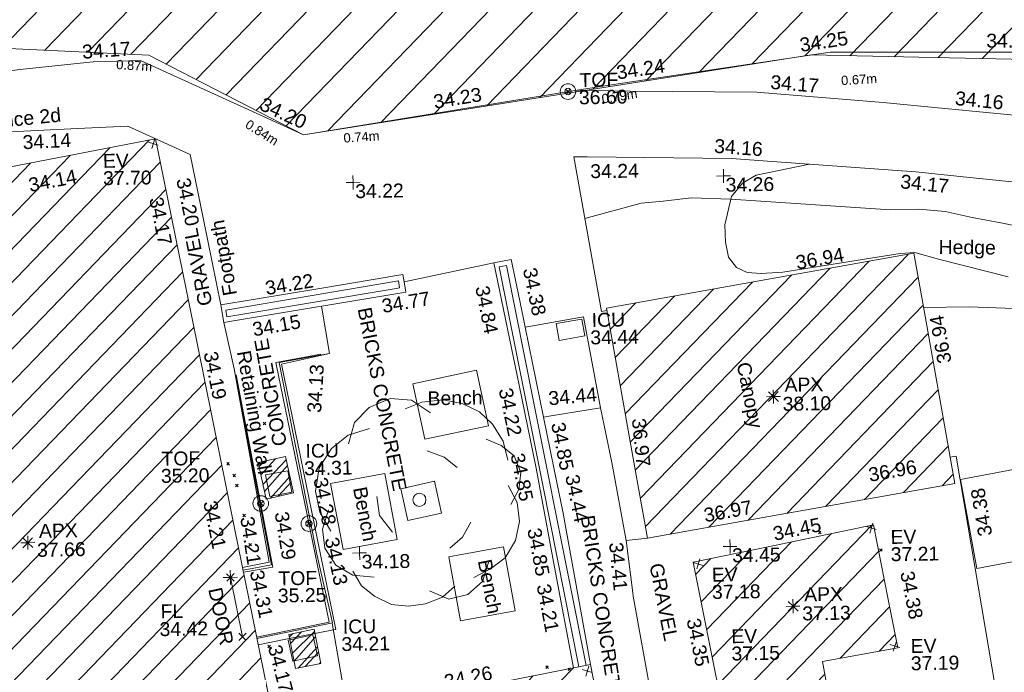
# Model space of a CAD drawing. Header units: millimetres. Extents: x -290717 to 520720, y -103372 to 287762.
# Tile 342 of 375: x 234560 to 261136, y 245650 to 263259. Entities that reach past the tile are written whole.
import ezdxf

# ---------------------------------------------------------------- set-up
doc = ezdxf.new("R2010")
doc.units = ezdxf.units.MM
for name, pattern in [('IMPORT-HIDDEN2 _3_', [4762.5, 3175, -1587.5]), ('IMPORT-UG_ELEC_LV_QLB2 _2_', [2700, 1500, -300.0000000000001, 0, -250, 150, -300.0000000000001, 0, -200]), ('IMPORT-UG_ELEC_STREET LIGHTING_QLB2 _2_', [2700, 1500, -300.0000000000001, 0, -250, 150, -300.0000000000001, 0, -200])]:
    doc.linetypes.add(name, pattern=pattern)
for name, color, linetype, lineweight, true_color in [('00__TOPO__TOP_OF_FENCE_SYMBOL', 7, 'Continuous', 9, 0x666666), ('00_TOPO_APEX_BUILDING', 7, 'Continuous', 9, 0x666666), ('00_TOPO_EAVE', 7, 'Continuous', 9, 0x666666), ('00_TOPO_LEVEL_FLOOR', 7, 'Continuous', 9, 0x666666), ('00_TOPO_TREE', 7, 'Continuous', 9, 0x666666), ('00_UAV_APEX_BUILDING', 7, 'Continuous', 9, 0x666666), ('00_UAV_BUILDING_CANOPY', 7, 'Continuous', 9, 0xff7fff), ('00_UAV_BUILDING_HATCH', 7, 'Continuous', 9, 0x999999), ('00_UAV_BUILDING_OUTLINE', 5, 'Continuous', 9, 0x0000ff), ('00_UAV_CONCRETE', 9, 'Continuous', 9, 0x808080), ('00_UAV_EAVE', 7, 'Continuous', 9, 0x666666), ('00_UAV_FENCE', 7, 'Continuous', 9, 0x264c2f), ('00_UAV_FENCE_2D', 7, 'Continuous', 9, 0x264c2f), ('00_UAV_FOOTPATH', 7, 'Continuous', 9, 0xa50000), ('00_UAV_FORM_LINES', 7, 'Continuous', 9, 0x666666), ('00_UAV_FURN_BENCH', 7, 'Continuous', 9, 0x999999), ('00_UAV_HEDGE', 7, 'Continuous', 9, 0x52a552), ('00_UAV_INT_DOOR', 7, 'Continuous', 9, 0x7f4f3f), ('00_UAV_LEVEL_FLOOR', 7, 'Continuous', 9, 0x666666), ('00_UAV_LEVEL_SPOT', 7, 'Continuous', 9, 0x666666), ('00_UAV_SERV_IC', 5, 'Continuous', 9, 0x0000ff), ('00_UAV_SLOPE_BOTTOM', 30, 'Continuous', 9, 0xff7f00), ('00_UAV_TOP_OF_FENCE', 6, 'Continuous', 9, 0xff00ff), ('00_UAV_WALL_RETAINING', 7, 'Continuous', 9, 0x7c00a5), ('12333-PUM-2D-U-0001-C01 - Rev2_REVIT IMPORT_dwg', 7, 'Continuous', 9, 0x767676), ('PUM-CHAMBER EXTENTS', 6, 'IMPORT-HIDDEN2 _3_', 9, 0xff00ff), ('PUM-ELECTRIC-LV-QLB2', 1, 'IMPORT-UG_ELEC_LV_QLB2 _2_', 9, 0xff0000), ('PUM-UNABLE TO SURVEY', 190, 'Continuous', 9, 0x7f00ff)]:
    doc.layers.add(name, color=color, linetype=linetype, lineweight=lineweight, true_color=true_color)
for name, color, linetype, lineweight in [('00_UAV_CONTAINER', 7, 'Continuous', 9), ('00_UAV_SURFACE', 7, 'Continuous', 9), ('00_UAV_SURVEY_TEXT', 7, 'Continuous', 9), ('GEN-TEXT', 7, 'Continuous', 9)]:
    doc.layers.add(name, color=color, linetype=linetype, lineweight=lineweight)
doc.styles.add('Arial_1', font='arial.ttf', dxfattribs={"height": 250})
doc.styles.add('Swis721 Lt BT_2', font='swissl.ttf', dxfattribs={"height": 375})
pattern_1 = [(45, (-533641079.65, -725615854.3560001), (-265.1650429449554, 265.1650429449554), []), (45, (-533640902.873, -725615854.3560001), (-265.1650429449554, 265.1650429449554), [])]
pattern_2 = [(45, (0, 0), (-441.9417382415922, 441.9417382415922), [])]

# ---------------------------------------------------------------- blocks, each defined once
blk = doc.blocks.new('12333-PUM-2D-U-0001-C01 - Rev2_REVIT IMPORT_dwg_CONIFEROUS_TREE-2077251-Site Location Plan Existing')
at = {"layer": '00_TOPO_TREE', "color": 254, "true_color": 0xcccccc, "flags": 128}
for points in [[(-1889.403682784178, 1545.875740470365), (-1717.639711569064, 2118.422311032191), (-1316.857112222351, 2519.204910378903), (-744.3105416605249, 2748.223538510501), (-171.763971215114, 2690.968881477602), (343.5279423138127, 2347.440939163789)], [(-343.5279423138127, 2461.950253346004), (114.5093140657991, 2633.714224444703), (687.0558846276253, 2690.968881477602), (1202.347798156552, 2576.459567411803), (1660.385054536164, 2347.440939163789), (2003.912996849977, 2003.912996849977), (2290.18628213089, 1545.875740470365), (2404.695596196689, 1030.583826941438)], [(-2404.695596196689, -801.5651986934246), (-2690.968881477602, -286.2732852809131), (-2805.478195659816, 286.2732852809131), (-2690.968881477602, 916.0745128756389), (-2347.440939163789, 1431.36642628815), (-1889.403682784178, 1774.894368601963), (-1316.857112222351, 1946.658339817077)], [(1832.149025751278, 1603.130397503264), (2232.93162509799, 1431.36642628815), (2576.459567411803, 1145.093141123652), (2748.223538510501, 687.0558846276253), (2690.968881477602, 229.0186282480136), (2461.950253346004, -171.763971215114)], [(229.0186282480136, 1316.857112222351), (687.0558846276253, 1145.093141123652), (1030.583826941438, 858.8198558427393)], [(2404.695596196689, 343.5279423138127), (2633.714224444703, -114.5093140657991), (2690.968881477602, -629.8012275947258), (2576.459567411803, -1145.093141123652), (2290.18628213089, -1603.130397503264), (1889.403682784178, -1889.403682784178), (1431.36642628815, -2118.422311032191)], [(-744.3105416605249, -858.8198558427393), (-1087.838483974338, -400.7825993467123), (-1145.093141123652, 114.5093140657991)], [(-1259.602455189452, -2061.167653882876), (-1832.149025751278, -2003.912996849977), (-2290.18628213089, -1717.639711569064), (-2576.459567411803, -1259.602455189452), (-2633.714224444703, -744.3105416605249), (-2461.950253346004, -229.0186282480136)], [(1374.111769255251, -629.8012275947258), (1145.093141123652, -1030.583826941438), (801.5651986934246, -1316.857112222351)], [(1832.149025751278, -1717.639711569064), (1660.385054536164, -2232.93162509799), (1259.602455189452, -2576.459567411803), (744.3105416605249, -2690.968881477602), (229.0186282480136, -2461.950253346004)], [(916.0745128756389, -2347.440939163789), (572.5465705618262, -2633.714224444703), (114.5093140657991, -2805.478195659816), (-343.5279423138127, -2862.732852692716), (-801.5651986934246, -2805.478195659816), (-1259.602455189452, -2576.459567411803), (-1603.130397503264, -2290.18628213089), (-1832.149025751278, -1889.403682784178)]]:
    blk.add_lwpolyline(points, dxfattribs=at)
at = {"layer": '00_TOPO_TREE', "color": 254, "true_color": 0xcccccc}
blk.add_circle((0, 0), 176.6246020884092, dxfattribs=at)
blk = doc.blocks.new('12333-PUM-2D-U-0001-C01 - Rev2_REVIT IMPORT_dwg_MSL_Apex_SYM-2077252-Site Location Plan Existing')
at = {"layer": '00_TOPO_APEX_BUILDING', "color": 254, "true_color": 0xcccccc, "flags": 128}
for points in [[(0, -500.8627267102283), (0, 0), (-500.8627267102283, 0)], [(354.163430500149, 354.1634305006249), (0, 0), (-354.1634305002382, 354.1634305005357)], [(354.1634305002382, -354.1634305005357), (0, 0), (-354.163430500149, -354.1634305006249)], [(500.8627267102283, 0), (0, 0), (0, 500.8627267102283)]]:
    blk.add_lwpolyline(points, dxfattribs=at)
blk = doc.blocks.new('12333-PUM-2D-U-0001-C01 - Rev2_REVIT IMPORT_dwg_MSL_Eaves_SYM_1-V74-Site Location Plan Existing')
at = {"layer": '00_TOPO_EAVE', "color": 254, "true_color": 0xcccccc}
for p, q in [((356.5791934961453, -116.0873754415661), (-356.5791934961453, 116.0873754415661)), ((-116.0873754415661, -356.5791934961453), (116.0873754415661, 356.5791934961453))]:
    blk.add_line(p, q, dxfattribs=at)
blk = doc.blocks.new('12333-PUM-2D-U-0001-C01 - Rev2_REVIT IMPORT_dwg_MSL_Node_LineworkTOF-2077248-Site Location Plan Existing')
at = {"layer": '00__TOPO__TOP_OF_FENCE_SYMBOL', "color": 254, "true_color": 0xcccccc, "flags": 128}
for points in [[(165.3591892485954, 165.3591892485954), (0, 0), (-165.3591892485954, 165.3591892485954)], [(165.3591892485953, -165.3591892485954), (0, 0), (-165.3591892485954, -165.3591892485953)]]:
    blk.add_lwpolyline(points, dxfattribs=at)
at = {"layer": '00__TOPO__TOP_OF_FENCE_SYMBOL', "color": 254, "true_color": 0xcccccc}
for radius in [562.5594001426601, 233.853208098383]:
    blk.add_circle((0, 0), radius, dxfattribs=at)
blk = doc.blocks.new('12333-PUM-2D-U-0001-C01 - Rev2_REVIT IMPORT_dwg_MSL_FLlvl_SYM-V141-Site Location Plan Existing')
at = {"layer": '00_TOPO_LEVEL_FLOOR', "color": 254, "true_color": 0xcccccc, "flags": 128}
for points in [[(0, -38.9261101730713), (0, 0), (-38.9261101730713, 0)], [(38.9261101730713, 0), (0, 0), (0, 38.9261101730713)]]:
    blk.add_lwpolyline(points, dxfattribs=at)
blk = doc.blocks.new('12333-PUM-2D-U-0001-C01 - Rev2_REVIT IMPORT_dwg_MSL_Node_Linework-V165-Site Location Plan Existing')
at = {"layer": '00_UAV_INT_DOOR', "color": 9, "true_color": 0xd4c4bf, "flags": 128}
for points in [[(530.3860888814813, 530.3860888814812), (0, 0), (-530.3860888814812, 530.3860888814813)], [(530.3860888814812, -530.3860888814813), (0, 0), (-530.3860888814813, -530.3860888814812)]]:
    blk.add_lwpolyline(points, dxfattribs=at)
blk = doc.blocks.new('12333-PUM-2D-U-0001-C01 - Rev2_REVIT IMPORT_dwg_UAV-2077255-Site Location Plan Existing')
at = {"layer": '00_UAV_LEVEL_SPOT', "color": 254, "true_color": 0xcccccc, "flags": 128}
for points in [[(0, -500.0000000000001), (0, 0), (-500.0000000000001, 0)], [(500.0000000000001, 0), (0, 0), (0, 500.0000000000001)]]:
    blk.add_lwpolyline(points, dxfattribs=at)
blk = doc.blocks.new('12333-PUM-2D-U-0001-C01 - Rev2_REVIT IMPORT_dwg_MGS62954_T2_Galway_ITM_3d_Rev1-2077680-Site Location Plan Existing')
at = {"layer": '00_UAV_BUILDING_HATCH', "true_color": 0xcccccc}
h = blk.add_hatch(dxfattribs=at)
h.set_pattern_fill('FP_1', color=254, style=0, pattern_type=2)
h.set_pattern_definition(pattern_2)
h.paths.add_polyline_path([(534124497.0780003, 725775488.5585), (534146780.0780002, 725779531.5585002), (534146621.0780001, 725780328.5585), (534183857.1075, 725787049.1125003), (534184497.1075001, 725783702.1125), (534202575.1075001, 725786975.1125001), (534201976.1075, 725790381.1125002), (534239197.0865, 725797194.0905001), (534239338.0865, 725796376.0905), (534261663.0865001, 725800388.0905), (534259564.2060555, 725811742.1253059), (534258677.2803518, 725812121.8622999), (534251257.0865, 725810806.0905002), (534250975.0865, 725812184.0905002), (534249213.0865, 725811873.0905002), (534249448.0865, 725810468.0905002), (534244617.0865, 725809642.0905), (534241121.0865001, 725828862.0905), (534229957.0865001, 725826793.0905), (534233411.0865, 725807582.0905), (534221779.0865001, 725805445.0905001), (534220752.0865, 725810867.0905), (534215719.0865001, 725809946.0905), (534216316.0865, 725806625.0905), (534217076.0865, 725806760.0905001), (534217446.0865, 725804662.0905001), (534205756.3195, 725802533.209), (534204628.3195001, 725808845.209), (534205810.3195, 725809078.2090002), (534204970.3195, 725813494.209), (534194424.3195001, 725811546.2090001), (534194268.3195001, 725812372.2090002), (534192207.3194999, 725812030.2090001), (534192421.3195001, 725810057.2090002), (534184208.6855001, 725808590.6470003), (534184063.6855001, 725809679.6470001), (534175719.6855001, 725808111.6470001), (534177568.6855001, 725797421.6470002), (534162796.3485001, 725794713.2465), (534162440.3485001, 725796856.2465003), (534164478.3485, 725797191.2465), (534163879.3485, 725800515.2465003), (534159002.3485, 725799595.2465), (534159605.3485, 725796262.2465003), (534160352.3485, 725796441.2465003), (534160696.3485, 725794215.2465001), (534156777.3485, 725793541.2465), (534156175.3485, 725796880.2465001), (534147633.3485, 725795342.2464999), (534144688.0165, 725811270.4695), (534133601.7440001, 725809323.8415002), (534137148.0780001, 725790044.5585), (534122321.078, 725787372.5585), (534123537.0795538, 725780731.4911917)])
h = blk.add_hatch(dxfattribs=at)
h.set_pattern_fill('FP_1', color=254, style=0, pattern_type=2)
h.set_pattern_definition(pattern_2)
h.paths.add_polyline_path([(534157776.0361955, 725800261.4749172), (534166101.0361954, 725801596.4749173), (534165102.3485, 725807824.2465003), (534156777.3485001, 725806489.2465), (534157718.9044358, 725800617.7460032)])
at = {"layer": '00_UAV_BUILDING_CANOPY', "color": 254, "true_color": 0xcccccc, "flags": 128}
blk.add_lwpolyline([(534156777.3485001, 725806489.2465001), (534161714.2673387, 725807280.9325843), (534165102.3485002, 725807824.2465001), (534165350.719378, 725806275.4168683), (534166101.0361955, 725801596.4749174), (534165843.0836118, 725801555.1095481), (534160906.1647732, 725800763.423464), (534157776.0361955, 725800261.4749172), (534157486.3001632, 725802068.2557932)], close=True, dxfattribs=at)
at = {"layer": '00_UAV_BUILDING_OUTLINE', "color": 254, "true_color": 0xcccccc, "flags": 128}
for points in [[(534140425.9638073, 725810522.0997385), (534144688.0165, 725811270.4695), (534144810.3287712, 725810609.0102379), (534145719.4709466, 725805692.4102397), (534146628.6131216, 725800775.8102412), (534147537.7552969, 725795859.2102427)], [(534152036.7439331, 725796135.0844977), (534156175.3484999, 725796880.2465), (534156316.3575423, 725796098.1382071)], [(534159605.3485, 725796262.2465), (534159533.3659523, 725796660.1201845), (534159002.3485, 725799595.2465001), (534160983.0504228, 725799968.8872156), (534163879.3485, 725800515.2465001), (534164243.0956416, 725798496.7231307), (534164478.3485, 725797191.2465), (534162440.3485001, 725796856.2465001), (534162703.7183129, 725795270.8490032)]]:
    blk.add_lwpolyline(points, dxfattribs=at)
at = {"layer": '00_UAV_CONCRETE', "color": 254, "true_color": 0xcccccc}
blk.add_line((534146445.6943952, 725806284.8453463), (534146705.3485, 725805023.2464999), dxfattribs=at)
at = {"layer": '00_UAV_CONCRETE', "color": 254, "true_color": 0xcccccc, "flags": 128}
for points in [[(534151326.621761, 725807298.5762748), (534151368.6943952, 725807014.845346), (534146706.721158, 725806323.5513258), (534146445.6943952, 725806284.8453465), (534146375.3485, 725806759.2465001)], [(534149277.5207594, 725805392.4296577), (534147978.8416805, 725805129.9456166), (534148652.8637856, 725801517.5129695), (534149318.7889919, 725797948.4757862), (534149258.1452529, 725797937.2153114), (534147971.4682099, 725797705.2875252), (534147221.3928794, 725797570.0839696)], [(534159605.3485, 725796262.2465), (534159633.3485, 725796101.2465001), (534157832.3485, 725795822.2465), (534157367.3485, 725798707.2465), (534157357.5401101, 725798796.112876), (534157201.3485, 725800211.2465001), (534157776.0361955, 725800261.4749172)]]:
    blk.add_lwpolyline(points, dxfattribs=at)
blk.add_lwpolyline([(534152226.6855001, 725801037.6470002), (534151314.6855, 725800852.6470003), (534151139.6597506, 725801715.4766399), (534152051.6597508, 725801900.47664)], close=True, dxfattribs=at)
at = {"layer": '00_UAV_CONTAINER', "color": 254, "true_color": 0xcccccc, "flags": 128}
blk.add_lwpolyline([(534166250.4339115, 725801696.3150328), (534172169.6855, 725802710.6470002), (534172582.778212, 725800304.3210847), (534166652.778212, 725799286.3210847)], close=True, dxfattribs=at)
at = {"layer": '00_UAV_FENCE', "color": 254, "true_color": 0xcccccc, "flags": 128}
for points in [[(534138256.2505002, 725812895.8240001), (534141063.2505001, 725813203.824), (534142514.8148212, 725813330.0469844), (534143041.2505001, 725813375.8240001), (534144319.2505002, 725813393.824), (534147200.8488337, 725812018.0803996), (534148682.2505001, 725811310.8239999), (534152005.665844, 725811793.8151472), (534155917.159, 725812362.2715), (534156955.4596654, 725812500.050565), (534161912.0048158, 725813157.7677164), (534162933.1590001, 725813293.2715), (534166899.4387242, 725813223.2268249), (534167916.1589999, 725813205.2715001)], [(534147183.0372826, 725797777.5093117), (534149146.6855001, 725798150.6470002), (534148686.6855001, 725800604.6470002), (534148593.5396683, 725801099.8020198), (534147825.6855001, 725805181.6470002), (534148658.6328973, 725805316.1686844), (534149051.6855001, 725805379.6470002)], [(534146753.3485047, 725804864.1830419), (534147606.1897226, 725799938.6339011), (534147654.9809395, 725799656.8422477), (534146858.3270685, 725799533.5275478)]]:
    blk.add_lwpolyline(points, dxfattribs=at)
at = {"layer": '00_UAV_FOOTPATH', "color": 254, "true_color": 0xcccccc, "flags": 128}
for points in [[(534156035.3485, 725812383.2465), (534157518.3485, 725812330.2465001), (534160940.3485, 725812244.2465), (534161032.6836349, 725812235.068904), (534164341.3195001, 725811906.2090001), (534166005.4595491, 725811716.809982), (534169648.3195001, 725811302.2090001)], [(534153762.3485, 725807764.2465001), (534151326.621761, 725807298.5762748), (534151298.3485001, 725807489.2465), (534148996.2611949, 725807147.884783), (534146375.3485, 725806759.2465001), (534145943.4317635, 725809069.2651187), (534145614.2505001, 725810829.824), (534143949.2505003, 725811624.8240001), (534142586.4338306, 725811581.6919957), (534140216.0941732, 725811506.6727339)], [(534181157.5872691, 725809925.162872), (534180360.159, 725809781.2715), (534176232.2384698, 725809064.5372256), (534175430.1590001, 725808925.2715), (534171263.6615101, 725809327.2328229), (534169615.159, 725809486.2715001), (534166295.5812912, 725809888.0993348), (534165187.159, 725810022.2715001), (534161319.0720394, 725810367.6085664), (534160225.159, 725810465.2715), (534156325.9032659, 725810580.7099922), (534155969.1590002, 725810591.2715001), (534156639.3485, 725806401.2465001), (534156787.1384279, 725806428.1969497)]]:
    blk.add_lwpolyline(points, dxfattribs=at)
at = {"layer": '00_UAV_FORM_LINES', "color": 254, "true_color": 0xcccccc, "flags": 128}
for points in [[(534176798.6855001, 725799691.6470001), (534175857.6855001, 725804793.6470001), (534175691.6855001, 725805424.6470001), (534175476.6855001, 725805954.6470002), (534175176.6855001, 725806388.6470001), (534174856.6855, 725806664.6470001), (534174377.6855001, 725806961.6470001), (534172545.9977092, 725807470.0779607), (534167457.6855, 725808609.6470001), (534166691.6855001, 725808766.6470002), (534165962.6855001, 725808936.647), (534165256.6855001, 725809013.6470002), (534164486.6855, 725809009.6470002), (534160181.8393245, 725809367.2946676), (534159119.6855001, 725809428.6470002), (534158357.6855001, 725809352.6470002), (534157761.6855, 725809307.6470002), (534156236.693498, 725808918.6457199)], [(534165337.2367531, 725806359.4939106), (534166562.6855, 725806349.6470001), (534171183.6855001, 725806103.6470001), (534171595.6855001, 725805976.6470001), (534171932.6855001, 725805823.6470002), (534172350.6855001, 725805606.6470001), (534172704.6855, 725805307.6470002), (534172943.6855001, 725804953.6470002), (534173137.6855001, 725804533.6470001), (534173332.6855001, 725803988.6470001), (534173552.6855001, 725803367.6470002), (534173899.6855001, 725802748.6470001), (534174253.6855001, 725802324.6470001), (534174652.6855, 725801966.6470002), (534175090.6855001, 725801496.6470002), (534175335.6855001, 725801051.6470002), (534175498.6855, 725800671.6470002), (534175686.6855001, 725800073.6470002), (534176291.0177509, 725797187.3959152)]]:
    blk.add_lwpolyline(points, dxfattribs=at)
at = {"layer": '00_UAV_FURN_BENCH', "color": 254, "true_color": 0xcccccc, "flags": 128}
for points in [[(534153535.6855, 725803373.6470002), (534151815.6855001, 725803036.6470001), (534151521.0572293, 725804540.3877299), (534153241.0572292, 725804877.3877298)], [(534150716.6855, 725802136.6470002), (534151019.6855001, 725800350.6470002), (534149554.7955929, 725800102.1242442), (534149251.795593, 725801888.1242443)], [(534153887.6855001, 725800098.6470002), (534154171.6855001, 725798366.6470001), (534152689.8577901, 725798123.6683226), (534152405.8577901, 725799855.6683226)]]:
    blk.add_lwpolyline(points, close=True, dxfattribs=at)
at = {"layer": '00_UAV_HEDGE', "color": 254, "true_color": 0xcccccc, "flags": 128}
blk.add_lwpolyline([(534167632.159, 725807146.2715), (534165766.0666478, 725807655.1537062), (534165127.4477383, 725807845.7059201), (534164731.1034885, 725807825.4026376), (534161555.159, 725807375.2715), (534160966.159, 725807352.2715), (534160595.1589999, 725807385.2715), (534160307.159, 725807522.2715), (534160098.1589999, 725807811.2715), (534160021.1589999, 725808216.2715), (534160009.1589999, 725808679.2715), (534160201.159, 725809444.2715001), (534160510.159, 725809795.2715001), (534160881.159, 725810003.2715), (534162321.6795181, 725810278.097258)], dxfattribs=at)
at = {"layer": '00_UAV_INT_DOOR', "color": 254, "true_color": 0xcccccc}
blk.add_line((534146501.6855001, 725799401.6470002), (534146800.6855001, 725797792.6470001), dxfattribs=at)
at = {"layer": '00_UAV_SERV_IC', "color": 254, "true_color": 0xcccccc, "flags": 128}
for points in [[(534156178.6855001, 725805748.6470001), (534155488.6855, 725805637.6470001), (534155414.8308639, 725806096.7433873), (534156104.8308638, 725806207.7433873)], [(534148201.6855, 725801673.6470001), (534147600.6855001, 725801570.6470002), (534147501.2131313, 725802151.0634435), (534148102.2131313, 725802254.0634437)], [(534148813.6855001, 725797248.6470001), (534148147.6855, 725797110.6470001), (534148030.0286803, 725797678.4690433), (534148696.0286805, 725797816.4690434)]]:
    blk.add_lwpolyline(points, close=True, dxfattribs=at)
at = {"layer": '00_UAV_SLOPE_BOTTOM', "color": 254, "true_color": 0xcccccc, "flags": 128}
blk.add_lwpolyline([(534146705.3485, 725805023.2464999), (534147507.3904577, 725800088.1850319), (534147554.3485, 725799799.2465001), (534146833.4895792, 725799667.8475726)], dxfattribs=at)
at = {"layer": '00_UAV_SURFACE', "color": 254, "true_color": 0xcccccc}
blk.add_line((534149601.9529485, 725795696.6967038), (534149229.6090242, 725798123.1795936), dxfattribs=at)
at = {"layer": '00_UAV_SURFACE', "color": 254, "true_color": 0xcccccc, "flags": 128}
for points in [[(534147923.3485, 725805178.2465), (534149277.5207594, 725805392.4296577), (534149083.9680062, 725806676.0579677)], [(534156570.3485, 725803805.2465), (534156151.3485, 725806270.2465001), (534154575.69363, 725806018.1949437)], [(534157201.3485, 725800211.2465001), (534156851.3485, 725802326.2465), (534156570.3485001, 725803805.2465), (534155233.6458157, 725803611.1851165), (534155027.0112444, 725803581.1860815)], [(534167176.192646, 725795516.2590549), (534166429.6582968, 725800459.8034433), (534166146.6855001, 725802333.6470001), (534165987.1550639, 725802306.6325349)]]:
    blk.add_lwpolyline(points, dxfattribs=at)
at = {"layer": '00_UAV_WALL_RETAINING', "color": 254, "true_color": 0xcccccc, "flags": 128}
for points in [[(534156175.3484999, 725796880.2465), (534155501.3485, 725801019.2465001), (534155355.0220289, 725801809.5693631), (534155027.0112444, 725803581.1860815), (534154575.69363, 725806018.1949437), (534154441.1199825, 725806724.3257189), (534154227.1791308, 725807846.9096876), (534153762.3484999, 725807764.2464999), (534154383.7957786, 725804450.8540589), (534154805.3485, 725802203.2465), (534155256.7449719, 725799527.9441346), (534155717.3961812, 725796797.7914934)], [(534155864.7047212, 725796824.3146186), (534154974.5540445, 725801744.4363848), (534154084.403368, 725806664.5581511), (534153905.3484999, 725807654.2465), (534154101.7249854, 725807689.7750235), (534154777.2922943, 725803955.7179598), (534155667.4429709, 725799035.5961934), (534156061.1111048, 725796859.6778846)], [(534146705.3485, 725805023.2464999), (534147552.3709493, 725800097.1486273), (534147616.1908088, 725799725.9862412), (534146847.047092, 725799594.5291535)], [(534147189.2521948, 725797743.8993454), (534149235.3485, 725798124.2465001), (534148846.3484999, 725799988.2465001), (534148668.761891, 725800986.8104235), (534147923.3485001, 725805178.2465003)]]:
    blk.add_lwpolyline(points, dxfattribs=at)
blk.add_lwpolyline([(534146504.3485001, 725806617.2465003), (534151174.3485, 725807320.2465), (534151202.549165, 725807132.9106454), (534151115.733514, 725807119.8418226), (534146532.549165, 725806429.9106457)], close=True, dxfattribs=at)
for name, p, xscale, yscale, zscale in [('12333-PUM-2D-U-0001-C01 - Rev2_REVIT IMPORT_dwg_MSL_Node_LineworkTOF-2077248-Site Location Plan Existing', (534155842.0164999, 725812350.4695001), 0.375, 0.375, 0.375), ('12333-PUM-2D-U-0001-C01 - Rev2_REVIT IMPORT_dwg_MSL_Eaves_SYM_1-V74-Site Location Plan Existing', (534144626.3485, 725811140.2465001), 0.375, 0.375, 0.375), ('12333-PUM-2D-U-0001-C01 - Rev2_REVIT IMPORT_dwg_UAV-2077255-Site Location Plan Existing', (534150000, 725810000), 0.375, 0.375, 0.375), ('12333-PUM-2D-U-0001-C01 - Rev2_REVIT IMPORT_dwg_UAV-2077255-Site Location Plan Existing', (534160000, 725810000), 0.375, 0.375, 0.375), ('12333-PUM-2D-U-0001-C01 - Rev2_REVIT IMPORT_dwg_MSL_Apex_SYM-2077252-Site Location Plan Existing', (534161241.6855001, 725804022.6470002), 0.375, 0.375, 0.375), ('12333-PUM-2D-U-0001-C01 - Rev2_REVIT IMPORT_dwg_MSL_Node_LineworkTOF-2077248-Site Location Plan Existing', (534147356.3838409, 725801381.5316086), 0.375, 0.375, 0.375), ('12333-PUM-2D-U-0001-C01 - Rev2_REVIT IMPORT_dwg_MSL_Node_LineworkTOF-2077248-Site Location Plan Existing', (534148647.3021298, 725800815.4539074), 0.375, 0.375, 0.375), ('12333-PUM-2D-U-0001-C01 - Rev2_REVIT IMPORT_dwg_MSL_Apex_SYM-2077252-Site Location Plan Existing', (534141051.3485, 725800434.2465001), 0.375, 0.375, 0.375), ('12333-PUM-2D-U-0001-C01 - Rev2_REVIT IMPORT_dwg_MSL_Eaves_SYM_1-V74-Site Location Plan Existing', (534163822.3485, 725800430.2465), 0.375, 0.375, 0.375), ('12333-PUM-2D-U-0001-C01 - Rev2_REVIT IMPORT_dwg_UAV-2077255-Site Location Plan Existing', (534150000, 725800000.0000001), 0.375, 0.375, 0.375), ('12333-PUM-2D-U-0001-C01 - Rev2_REVIT IMPORT_dwg_UAV-2077255-Site Location Plan Existing', (534160000, 725800000.0000001), 0.375, 0.375, 0.375), ('12333-PUM-2D-U-0001-C01 - Rev2_REVIT IMPORT_dwg_MSL_Eaves_SYM_1-V74-Site Location Plan Existing', (534159135.3485, 725799545.2465), 0.375, 0.375, 0.375), ('12333-PUM-2D-U-0001-C01 - Rev2_REVIT IMPORT_dwg_MSL_FLlvl_SYM-V141-Site Location Plan Existing', (534146501.6855001, 725799401.6470002), 4.94, 4.94, 4.94), ('12333-PUM-2D-U-0001-C01 - Rev2_REVIT IMPORT_dwg_MSL_Node_Linework-V165-Site Location Plan Existing', (534146501.6855001, 725799401.6470002), 0.19, 0.19, 0.19), ('12333-PUM-2D-U-0001-C01 - Rev2_REVIT IMPORT_dwg_MSL_Apex_SYM-2077252-Site Location Plan Existing', (534161672.3485, 725798359.2465), 0.375, 0.375, 0.375), ('12333-PUM-2D-U-0001-C01 - Rev2_REVIT IMPORT_dwg_MSL_Node_Linework-V165-Site Location Plan Existing', (534146800.6855001, 725797792.6470001), 0.19, 0.19, 0.19), ('12333-PUM-2D-U-0001-C01 - Rev2_REVIT IMPORT_dwg_MSL_Eaves_SYM_1-V74-Site Location Plan Existing', (534164401.3485, 725797236.2465001), 0.375, 0.375, 0.375), ('12333-PUM-2D-U-0001-C01 - Rev2_REVIT IMPORT_dwg_MSL_Eaves_SYM_1-V74-Site Location Plan Existing', (534156090.3485, 725796708.2465001), 0.375, 0.375, 0.375)]:
    blk.add_blockref(name, p, dxfattribs=dict(xscale=xscale, yscale=yscale, zscale=zscale))
blk.add_blockref('12333-PUM-2D-U-0001-C01 - Rev2_REVIT IMPORT_dwg_CONIFEROUS_TREE-2077251-Site Location Plan Existing', (534151640.6855, 725801404.6470002))
at = {"layer": '00_UAV_APEX_BUILDING', "char_height": 375, "attachment_point": 1, "line_spacing_factor": 1.005061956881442, "style": 'Swis721 Lt BT_2'}
for s, insert, width in [('APX', (534161547.2508175, 725804522.3907456), 1130.237340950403), ('38.10', (534161487.671278, 725804010.3843672), 1495.902363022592), ('APX', (534141356.8508176, 725800933.9907457), 1130.237340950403), ('37.66', (534141297.2712781, 725800421.9843673), 1495.902363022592), ('APX', (534161977.8508174, 725798858.9907455), 1130.237340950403), ('37.13', (534161918.271278, 725798346.9843671), 1495.902363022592)]:
    blk.add_mtext(s, dxfattribs=dict(at, insert=insert, width=width))
at = {"layer": '00_UAV_BUILDING_CANOPY', "color": 251, "true_color": 0x666666, "char_height": 375, "attachment_point": 1, "line_spacing_factor": 1.005061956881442, "style": 'Swis721 Lt BT_2'}
for s, insert, width, rotation in [('36.94', (534161882.7002236, 725807809.4992571), 1495.902363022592, 9.1104075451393), ('36.94', (534165695.9670162, 725804813.4215872), 1495.902363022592, 99.11040754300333), ('Canopy', (534160634.2933857, 725804995.6298907), 2113.25889379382, 280.1639077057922), ('36.97', (534157784.6285964, 725803520.3035601), 1495.902363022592, 274.7107839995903), ('36.96', (534163744.1441112, 725802048.949873), 1495.902363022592, 9.110407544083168), ('36.97', (534159280.8225548, 725801036.6909201), 1495.902363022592, 9.110407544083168)]:
    blk.add_mtext(s, dxfattribs=dict(at, insert=insert, width=width, rotation=rotation))
at = {"layer": '00_UAV_BUILDING_OUTLINE', "color": 251, "true_color": 0x666666, "char_height": 375, "width": 1495.902363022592, "attachment_point": 1, "line_spacing_factor": 1.005061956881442, "style": 'Swis721 Lt BT_2'}
for s, insert, rotation in [('34.14', (534141212.5641703, 725810261.8623098), 9.958989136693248), ('34.17', (534144854.8375474, 725809726.3875266), 280.47638612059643), ('34.19', (534146251.9026104, 725805536.6254911), 280.47638612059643), ('34.21', (534146169.6256096, 725801509.9755962), 280.4763861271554), ('34.45', (534161136.9162863, 725800501.876578), 10.682771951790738), ('34.38', (534164948.2150403, 725799282.0177208), 280.21532662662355), ('34.35', (534159160.3472606, 725798110.2586175), 280.2549174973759), ('34.26', (534152195.0318266, 725796666.7773671), 10.206832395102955)]:
    blk.add_mtext(s, dxfattribs=dict(at, insert=insert, rotation=rotation))
at = {"layer": '00_UAV_CONCRETE', "color": 251, "true_color": 0x666666, "char_height": 375, "width": 1495.902363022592, "attachment_point": 1, "line_spacing_factor": 1.005061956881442, "style": 'Swis721 Lt BT_2'}
for s, insert, rotation in [('34.15', (534147187.9516342, 725806262.5329603), 9.062177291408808), ('34.13', (534149433.803975, 725800465.5830528), 280.5689459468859), ('34.41', (534157111.4700575, 725800184.389155), 274.6530238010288), ('34.17', (534147844.6688198, 725797595.4521067), 283.41255631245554)]:
    blk.add_mtext(s, dxfattribs=dict(at, insert=insert, rotation=rotation))
at = {"layer": '00_UAV_EAVE', "char_height": 375, "attachment_point": 1, "line_spacing_factor": 1.005061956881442, "style": 'Swis721 Lt BT_2'}
for s, insert, width in [('EV', (534143257.2980061, 725810885.6182013), 736.078940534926), ('37.70', (534143252.629603, 725810418.867577), 1495.902363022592), ('EV', (534164337.2537789, 725800368.8887707), 736.078940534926), ('37.21', (534164332.5853757, 725799902.1381466), 1495.902363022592), ('EV', (534159496.1504628, 725799434.5183827), 736.078940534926), ('37.18', (534159491.4820596, 725798967.7677586), 1495.902363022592), ('EV', (534159992.5663194, 725797764.9511397), 736.078940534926), ('37.15', (534159987.8979163, 725797298.2005155), 1495.902363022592), ('EV', (534164828.9693882, 725797416.6395457), 736.078940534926), ('37.19', (534164824.300985, 725796949.8889216), 1495.902363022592)]:
    blk.add_mtext(s, dxfattribs=dict(at, insert=insert, width=width))
at = {"layer": '00_UAV_FENCE', "color": 251, "true_color": 0x666666, "char_height": 375, "width": 1495.902363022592, "attachment_point": 1, "line_spacing_factor": 1.005061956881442, "style": 'Swis721 Lt BT_2'}
for s, insert, rotation in [('34.17', (534142738.4924307, 725813837.70897), 3.006936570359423), ('34.25', (534162094.6881214, 725813681.5798719), 7.558800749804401), ('34.10', (534167158.1441619, 725813713.9649029), 358.9882591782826), ('34.24', (534157138.1429713, 725813023.8627206), 7.558800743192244), ('34.23', (534152181.8434659, 725812319.851087), 8.268891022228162), ('34.20', (534147639.8208723, 725812357.2793294), 334.47908047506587), ('34.13', (534148652.1795442, 725803818.8367993), 85.58253902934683), ('34.31', (534147394.3306299, 725799617.7920486), 280.8020152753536)]:
    blk.add_mtext(s, dxfattribs=dict(at, insert=insert, rotation=rotation))
at = {"layer": '00_UAV_FENCE_2D', "color": 251, "true_color": 0x666666, "insert": (534139953.8298762, 725811975.8638033), "char_height": 375, "width": 2545.408465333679, "attachment_point": 1, "rotation": 4.676452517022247, "line_spacing_factor": 1.005061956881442, "style": 'Swis721 Lt BT_2'}
blk.add_mtext('Fence 2d', dxfattribs=at)
at = {"layer": '00_UAV_FOOTPATH', "color": 251, "true_color": 0x666666, "char_height": 375, "attachment_point": 1, "line_spacing_factor": 1.005061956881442, "style": 'Swis721 Lt BT_2'}
for s, insert, width, rotation in [('34.17', (534161330.4395014, 725812703.1434796), 1495.902363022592, 354.32376322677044), ('34.16', (534166309.8574804, 725812180.5925429), 1495.902363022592, 353.5069945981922), ('34.14', (534141092.4104033, 725811425.4582543), 1495.902363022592, 1.812758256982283), ('34.16', (534159781.4975902, 725811005.0774491), 1495.902363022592, 354.89824388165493), ('34.24', (534156406.4270932, 725810378.1264471), 1495.902363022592, 359.6443110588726), ('34.20', (534145595.6035184, 725810230.5782373), 1495.902363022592, 280.59061792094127), ('34.17', (534164796.1455936, 725809959.9133214), 1495.902363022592, 353.0980473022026), ('Footpath', (534146444.1871606, 725806975.127429), 2436.183848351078, 98.81953253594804), ('34.22', (534147554.2889971, 725807371.8600767), 1495.902363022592, 8.434561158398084)]:
    blk.add_mtext(s, dxfattribs=dict(at, insert=insert, width=width, rotation=rotation))
at = {"layer": '00_UAV_FURN_BENCH', "color": 251, "true_color": 0x666666, "insert": (534151906.6948074, 725804326.4823079), "char_height": 375, "width": 1728.598286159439, "attachment_point": 1, "line_spacing_factor": 1.005061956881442, "style": 'Swis721 Lt BT_2'}
blk.add_mtext('Bench', dxfattribs=at)
at = {"layer": '00_UAV_FURN_BENCH', "color": 251, "true_color": 0x666666, "char_height": 375, "width": 1728.598286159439, "attachment_point": 1, "line_spacing_factor": 1.005061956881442, "style": 'Swis721 Lt BT_2'}
for insert, rotation in [((534150221.4028217, 725801813.5153514), 279.87163858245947), ((534153554.128642, 725799798.2732856), 280.04517824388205)]:
    blk.add_mtext('Bench', dxfattribs=dict(at, insert=insert, rotation=rotation))
at = {"layer": '00_UAV_HEDGE', "color": 251, "true_color": 0x666666, "insert": (534165776.8393998, 725808172.6453311), "char_height": 375, "width": 1833.074006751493, "attachment_point": 1, "rotation": 358.3190350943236, "line_spacing_factor": 1.005061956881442, "style": 'Swis721 Lt BT_2'}
blk.add_mtext('Hedge', dxfattribs=at)
at = {"layer": '00_UAV_INT_DOOR', "color": 251, "true_color": 0x666666, "insert": (534146264.7883452, 725799165.7107224), "char_height": 375, "width": 1790.333939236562, "attachment_point": 1, "rotation": 281.033703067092, "line_spacing_factor": 1.005061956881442, "style": 'Swis721 Lt BT_2'}
blk.add_mtext('DOOR', dxfattribs=at)
at = {"layer": '00_UAV_LEVEL_FLOOR', "char_height": 375, "attachment_point": 1, "line_spacing_factor": 1.005061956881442, "style": 'Swis721 Lt BT_2'}
for s, insert, width in [('FL', (534144602.3920905, 725798706.0372593), 683.841080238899), ('34.42', (534144564.7961384, 725798225.1124047), 1495.902363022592)]:
    blk.add_mtext(s, dxfattribs=dict(at, insert=insert, width=width))
at = {"layer": '00_UAV_LEVEL_SPOT', "char_height": 375, "width": 1495.902363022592, "attachment_point": 1, "line_spacing_factor": 1.005061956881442, "style": 'Swis721 Lt BT_2'}
for s, insert in [('34.22', (534150051.8765643, 725809949.1441547)), ('34.26', (534160051.8765643, 725809949.1441547)), ('34.18', (534150051.8765643, 725799949.1441548)), ('34.45', (534160051.8765643, 725799949.1441548))]:
    blk.add_mtext(s, dxfattribs=dict(at, insert=insert))
at = {"layer": '00_UAV_SERV_IC', "color": 251, "true_color": 0x666666, "char_height": 375, "attachment_point": 1, "line_spacing_factor": 1.005061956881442, "style": 'Swis721 Lt BT_2'}
for s, insert, width in [('ICU', (534156372.9553193, 725806363.5375198), 1021.012723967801), ('34.44', (534156328.1271687, 725805893.1585189), 1495.902363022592), ('ICU', (534148587.4262629, 725802967.4275514), 1021.012723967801), ('34.31', (534148542.5981124, 725802497.0485505), 1495.902363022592), ('ICU', (534149512.564929, 725798207.6489172), 1021.012723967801), ('34.21', (534149467.7367785, 725797737.2699163), 1495.902363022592)]:
    blk.add_mtext(s, dxfattribs=dict(at, insert=insert, width=width))
at = {"layer": '00_UAV_SLOPE_BOTTOM', "color": 251, "true_color": 0x666666, "insert": (534147165.8567216, 725801059.3545321), "char_height": 375, "width": 1495.902363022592, "attachment_point": 1, "rotation": 277.7698356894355, "line_spacing_factor": 1.005061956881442, "style": 'Swis721 Lt BT_2'}
blk.add_mtext('34.21', dxfattribs=at)
at = {"layer": '00_UAV_SURFACE', "color": 251, "true_color": 0x666666, "char_height": 375, "width": 1495.902363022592, "attachment_point": 1, "line_spacing_factor": 1.005061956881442, "style": 'Swis721 Lt BT_2'}
for s, insert, rotation in [('34.44', (534155155.727088, 725804267.1367825), 4.122300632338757), ('34.38', (534166713.2994637, 725800131.5292526), 98.58746259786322)]:
    blk.add_mtext(s, dxfattribs=dict(at, insert=insert, rotation=rotation))
at = {"layer": '00_UAV_SURVEY_TEXT', "color": 251, "true_color": 0x666666, "char_height": 375, "attachment_point": 1, "line_spacing_factor": 1.005061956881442, "style": 'Swis721 Lt BT_2'}
for s, insert, width, rotation in [('GRAVEL', (534145775.9222594, 725806711.0785453), 2322.210334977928, 100.1613812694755), ('BRICKS CONCRETE', (534150428.9902741, 725806653.291926), 5617.944430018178, 280.0623383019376), ('CONCRETE', (534147719.8685358, 725802894.8821621), 3286.236302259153, 99.12399062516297), ('BRICKS CONCRETE', (534156353.6393847, 725800935.8502882), 5617.944430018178, 277.7421008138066), ('GRAVEL', (534158183.5475954, 725799612.3386494), 2322.210334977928, 280.13074241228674)]:
    blk.add_mtext(s, dxfattribs=dict(at, insert=insert, width=width, rotation=rotation))
at = {"layer": '00_UAV_TOP_OF_FENCE', "color": 251, "true_color": 0x666666, "char_height": 375, "attachment_point": 1, "line_spacing_factor": 1.005061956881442, "style": 'Swis721 Lt BT_2'}
for s, insert, width in [('TOF', (534156156.0840462, 725812839.0097922), 1163.479615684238), ('36.60', (534156133.6604045, 725812375.6330874), 1495.902363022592), ('TOF', (534144696.6391025, 725802822.5787121), 1163.479615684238), ('35.20', (534144674.2154607, 725802359.2020073), 1495.902363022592), ('TOF', (534147796.4766655, 725799538.6272191), 1163.479615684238), ('35.25', (534147774.0530237, 725799075.2505143), 1495.902363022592)]:
    blk.add_mtext(s, dxfattribs=dict(at, insert=insert, width=width))
at = {"layer": '00_UAV_WALL_RETAINING', "color": 251, "true_color": 0x666666, "char_height": 375, "attachment_point": 1, "line_spacing_factor": 1.005061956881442, "style": 'Swis721 Lt BT_2'}
for s, insert, width, rotation in [('34.38', (534154906.8815886, 725807646.9582033), 1495.902363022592, 280.7899782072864), ('34.84', (534153614.6959907, 725807180.9591478), 1495.902363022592, 280.25504869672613), ('34.77', (534150690.8892056, 725806832.5814195), 1495.902363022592, 8.56076057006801), ('Retaining Wall', (534147149.6832236, 725805542.8232626), 3832.359387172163, 278.9449369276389), ('34.22', (534154197.9420533, 725804411.3506255), 1495.902363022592, 280.6227656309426), ('34.85', (534155596.5908402, 725803462.7027658), 1495.902363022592, 280.25504869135), ('34.85', (534154486.5455878, 725802648.7143939), 1495.902363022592, 280.25504869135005), ('34.28', (534149157.5801923, 725802087.4328854), 1495.902363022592, 280.08416509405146), ('34.44', (534155952.5955871, 725802046.705716), 1495.902363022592, 280.48940121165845), ('34.29', (534148096.8609263, 725801177.3780421), 1495.902363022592, 278.25761574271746), ('34.85', (534154903.4826351, 725800619.8887024), 1495.902363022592, 279.78832835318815), ('34.21', (534155130.5152775, 725799104.6792016), 1495.902363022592, 279.78832835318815)]:
    blk.add_mtext(s, dxfattribs=dict(at, insert=insert, width=width, rotation=rotation))
blk = doc.blocks.new('12333-PUM-2D-U-0001-C01 - Rev2_REVIT IMPORT_dwg-1620468-Site Location Plan Existing')
at = {"layer": 'PUM-CHAMBER EXTENTS', "true_color": 0xfff4d4}
h = blk.add_hatch(dxfattribs=at)
h.set_pattern_fill('FP_14', style=0, pattern_type=2)
h.set_pattern_definition([(45, (-533641079.65, -725615854.3560001), (-618.7184335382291, 618.7184335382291), [])])
h.paths.add_polyline_path([(548820.3501529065, 143595.6438214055), (598554.7265481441, 155705.0015586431), (665880.350152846, 173780.643821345), (683590.8699340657, 180379.6662089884), (684126.292145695, 185226.5029211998), (699646.6566527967, 190872.8378213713), (682988.0270851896, 214267.7933273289), (606098.2658213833, 215609.9091025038), (611594.7356529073, 198837.6438862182), (620808.8827925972, 194892.6093451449), (622809.8820558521, 181730.4029184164), (546425.3200724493, 167969.8622055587), (546575.8377649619, 166438.0438213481), (546752.1501529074, 166438.0438213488), (546742.8316869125, 165904.1892620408), (546628.8411191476, 165898.6287465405), (546695.6373264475, 165218.8438213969), (546866.4501528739, 165218.8438214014), (546857.1396212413, 164685.44382141), (546748.0496345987, 164685.443821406), (546816.1401362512, 163992.4868641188), (546980.7501529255, 163999.6438213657), (547018.8501528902, 163466.243821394), (546868.4915593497, 163459.7064912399), (546935.2364494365, 162780.4438213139), (547056.9501529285, 162780.4438213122), (547056.9501528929, 162323.2438213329), (546980.1612849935, 162323.2438213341), (547055.375663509, 161557.7871773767), (547133.1501528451, 161561.2438213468), (547171.2501528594, 161104.0438213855), (547100.264113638, 161100.9574718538), (547167.3480998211, 160418.2438213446), (547285.5501528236, 160418.2438213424), (547285.5501528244, 159884.8438213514), (547219.7604079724, 159884.8438213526), (547286.664106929, 159203.9649537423), (547399.8501529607, 159199.0438213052), (547361.7501529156, 158665.643821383), (547339.521844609, 158666.0318179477), (547526.6396990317, 156761.7336279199), (547552.250152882, 156760.6438213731), (547555.1797682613, 156471.2813760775), (547638.9409207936, 155618.8442227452), (547666.5501528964, 155617.6438213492), (547669.1799035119, 155311.102130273), (547744.1895742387, 154547.7287972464), (547818.950152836, 154550.8438213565), (547809.6327004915, 154017.0473340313), (547796.3901281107, 154016.4838203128), (547863.8113582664, 153330.3380382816), (547895.1501528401, 153331.6438213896), (547933.2501528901, 152798.2438213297), (547916.1638860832, 152797.5464226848), (547983.733439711, 152109.8911528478), (548047.5501528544, 152112.4438213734), (548085.6501528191, 151579.0438214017), (548036.0897145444, 151577.0614038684), (548096.0084987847, 150967.2680053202), (548123.7501529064, 150969.4438213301), (548161.850152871, 150436.0438213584), (548148.313419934, 150434.9608827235), (548720.0288377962, 144616.6137303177)])
h.paths.add_polyline_path([(507602.6006529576, 195456.4678212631), (521342.9320607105, 197371.1634294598), (539189.5091527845, 196672.9153214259), (560381.4725447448, 200828.819264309), (577694.2496529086, 209009.0883214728), (593968.6270046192, 215821.6327356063), (467149.496982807, 218035.2688842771), (468398.9507812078, 211588.5258330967), (490993.690740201, 198483.5081887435), (503467.5815323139, 197676.0129840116), (507337.4300206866, 195598.8028811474)])
at = {"layer": 'PUM-CHAMBER EXTENTS', "true_color": 0xffaaff}
h = blk.add_hatch(dxfattribs=at)
h.set_pattern_fill('FP_3', color=211, style=0, pattern_type=2)
h.set_pattern_definition(pattern_1)
h.paths.add_polyline_path([(506421.3501529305, 185644.6438212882), (507166.3501529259, 185797.6438213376), (506967.3501527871, 186785.6438211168), (506222.3501529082, 186632.6438213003)])
h = blk.add_hatch(dxfattribs=at)
h.set_pattern_fill('FP_3', color=211, style=0, pattern_type=2)
h.set_pattern_definition(pattern_1)
h.paths.add_polyline_path([(507135.3501529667, 181057.6438212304), (507822.3501528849, 181182.6438213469), (507657.3501528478, 182108.6438213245), (506970.3501529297, 181983.6438213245), (507116.1899569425, 181165.1731637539)])
at = {"layer": 'GEN-TEXT', "color": 253, "true_color": 0xaaaaaa}
for p, q in [((506378.994813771, 187651.2884822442), (506449.7054918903, 187721.9991603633)), ((506449.7054918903, 187651.2884822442), (506378.994813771, 187721.9991603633)), ((505376.9948137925, 186578.2884822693), (505447.7054919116, 186648.9991603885)), ((505447.7054919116, 186578.2884822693), (505376.9948137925, 186648.9991603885)), ((505540.9948137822, 186261.2884822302), (505611.7054919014, 186331.9991603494)), ((505611.7054919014, 186261.2884822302), (505540.9948137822, 186331.9991603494)), ((505606.9948137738, 185988.2884823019), (505677.7054918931, 186058.9991604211)), ((505677.7054918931, 185988.2884823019), (505606.9948137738, 186058.9991604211)), ((505785.9948137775, 185173.2884822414), (505856.7054918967, 185243.9991603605)), ((505856.7054918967, 185173.2884822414), (505785.9948137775, 185243.9991603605)), ((505936.9948138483, 184386.2884822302), (506007.7054919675, 184456.9991603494)), ((506007.7054919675, 184386.2884822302), (505936.9948138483, 184456.9991603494)), ((521311.9948138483, 184445.2884822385), (521382.7054919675, 184515.9991603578)), ((521382.7054919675, 184445.2884822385), (521311.9948138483, 184515.9991603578)), ((522955.9948138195, 183944.2884823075), (523026.7054919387, 184014.9991604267)), ((523026.7054919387, 183944.2884823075), (522955.9948138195, 184014.9991604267)), ((506397.9948138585, 181633.2884823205), (506468.7054919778, 181703.9991604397)), ((506468.7054919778, 181633.2884823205), (506397.9948138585, 181703.9991604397)), ((513889.9948138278, 180940.2884822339), (513960.7054919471, 181010.9991603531)), ((513960.7054919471, 180940.2884822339), (513889.9948138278, 181010.9991603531)), ((514513.8638820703, 180921.1300922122), (514490.9948138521, 180943.9991604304)), ((514490.9948138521, 180873.2884823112), (514544.3201143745, 180926.6137828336)), ((514561.7054919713, 180873.2884823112), (514513.8638820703, 180921.1300922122)), ((514544.3201143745, 180926.6137828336), (514561.7054919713, 180943.9991604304))]:
    blk.add_line(p, q, dxfattribs=at)
at = {"layer": 'PUM-CHAMBER EXTENTS', "color": 211, "linetype": 'Continuous', "true_color": 0xffaaff, "flags": 128}
for points in [[(507166.3501529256, 185797.6438213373), (506421.3501529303, 185644.6438212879), (506222.3501529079, 186632.6438213), (506967.3501527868, 186785.6438211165)], [(506970.3501529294, 181983.6438213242), (507657.3501528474, 182108.6438213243), (507822.3501528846, 181182.6438213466), (507135.3501529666, 181057.6438212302)]]:
    blk.add_lwpolyline(points, close=True, dxfattribs=at)
at = {"layer": 'PUM-UNABLE TO SURVEY', "color": 7, "true_color": 0xfff4d4, "flags": 128}
blk.add_lwpolyline([(467149.4969828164, 218035.2688842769), (468398.9507812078, 211588.5258330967), (490993.690740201, 198483.5081887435), (503467.5815323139, 197676.0129840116), (507602.6006529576, 195456.4678212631), (521342.9320607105, 197371.1634294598), (539189.5091527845, 196672.9153214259), (560381.472544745, 200828.8192643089), (577694.2496529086, 209009.0883214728), (593968.6270046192, 215821.6327356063)], dxfattribs=at)
blk.add_blockref('12333-PUM-2D-U-0001-C01 - Rev2_REVIT IMPORT_dwg_MGS62954_T2_Galway_ITM_3d_Rev1-2077680-Site Location Plan Existing', (-533641079.6498471, -725615854.3561786))
at = {"layer": 'PUM-ELECTRIC-LV-QLB2', "char_height": 250, "width": 1160.025439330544, "attachment_point": 2, "line_spacing_factor": 0.9417779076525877, "style": 'Arial_1'}
for s, insert, rotation in [('0.87m', (503077.7949533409, 197528.0415807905), 355.2752975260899), ('0.67m', (522617.3275330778, 196810.7080417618), 2.5097201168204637), ('0.79m', (516132.1240439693, 196472.1085000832), 8.163137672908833), ('0.84m', (506552.4922734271, 195639.1154178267), 326.77476308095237), ('0.74m', (509160.5334188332, 195496.4384042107), 2.843804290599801)]:
    blk.add_mtext(s, dxfattribs=dict(at, insert=insert, rotation=rotation))

msp = doc.modelspace()

# ---------------------------------------------------------------- block references
at = {"layer": '12333-PUM-2D-U-0001-C01 - Rev2_REVIT IMPORT_dwg', "color": 254, "linetype": 'IMPORT-UG_ELEC_STREET LIGHTING_QLB2 _2_', "true_color": 0xffd4d4, "rotation": 0.9999999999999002}
msp.add_blockref('12333-PUM-2D-U-0001-C01 - Rev2_REVIT IMPORT_dwg-1620468-Site Location Plan Existing', (-261895.0770586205, 55869.5817132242), dxfattribs=at)

doc.saveas('drawing.dxf')
